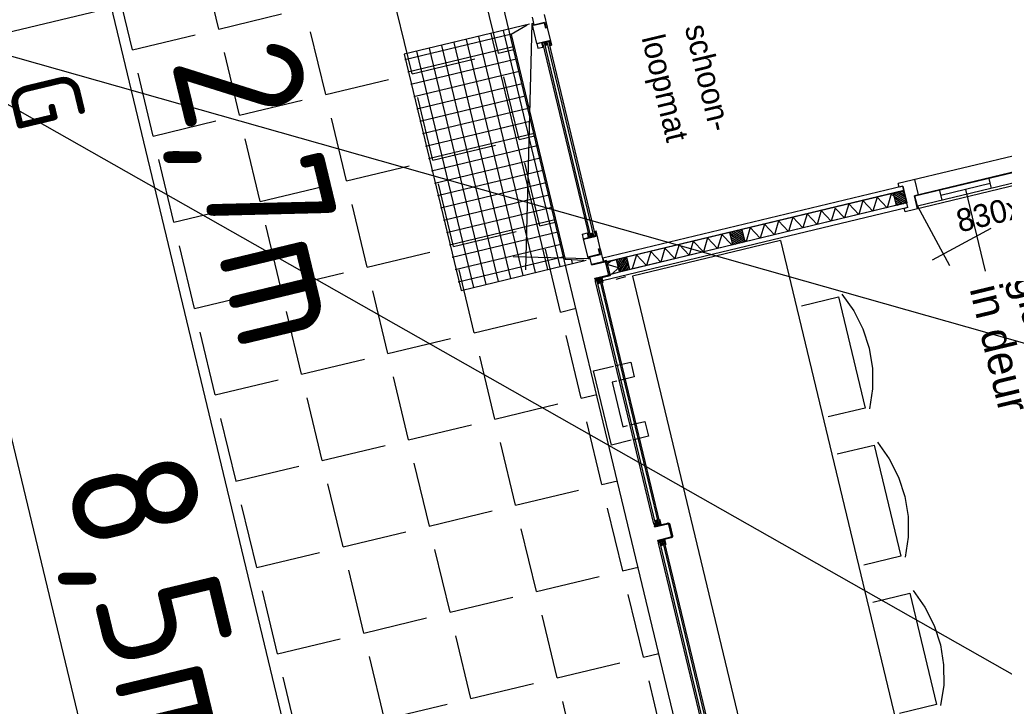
# Model space of a CAD drawing. Header units: millimetres. Extents: x 96940 to 101272, y 432237 to 434659.
# Tile 337 of 398: x 97302.03 to 97305.9, y 433594.45 to 433597.15. Entities that reach past the tile are written whole.
import ezdxf
from ezdxf.enums import TextEntityAlignment as Align

# ---------------------------------------------------------------- set-up
doc = ezdxf.new("R2010")
doc.units = ezdxf.units.MM
doc.linetypes.add('DASHDOT', pattern=[25.4, 12.7, -6.35, 0, -6.35])
for name, color, linetype in [('BL310---_BUKOZIJN', 1, 'Continuous'), ('Ondergrond_Nieuw_IP', 8, 'Continuous'), ('R_BN_N_Kabels_en_leidingen_maatvoering', 1, 'Continuous'), ('R_BN_T_N_Eindpunt_Voorziening', 1, 'Continuous'), ('R_BN_T_N_Eindpunt_Voorziening_Maatvoering', 1, 'Continuous'), ('R_BN_T_N_Kokersysteem Groene Deksel', 7, 'Continuous'), ('R_BN_T_N_Kokersysteem_Coordinaten', 1, 'Continuous'), ('R_BN_T_N_kokersysteem_maatvoering', 7, 'Continuous'), ('R_BN_T_N_Kokersysteem_signaal', 2, 'DASHDOT')]:
    doc.layers.add(name, color=color, linetype=linetype)
doc.styles.add('RET-ISO', font='RET-ISO.shx')
doc.styles.get("Standard").update_dxf_attribs({"font": 'romans.shx'})
doc.dimstyles.new('RET 1-500', dxfattribs={"dimtxt": 1, "dimasz": 1, "dimexe": 0.3, "dimexo": 0, "dimgap": 0.3, "dimtad": 1, "dimdec": 3, "dimzin": 1, "dimtxsty": 'Standard', "dimcen": 0, "dimclrd": 1, "dimclre": 1, "dimclrt": 7, "dimaunit": 2, "dimadec": 4, "dimazin": 0, "dimtfac": 1, "dimtdec": 3, "dimtofl": 0, "dimtmove": 0, "dimatfit": 0, "dimfxl": 1, "dimarcsym": 0})

# ---------------------------------------------------------------- blocks, each defined once
blk = doc.blocks.new('*X525')
at = {"color": 0, "linetype": 'Continuous'}
for p, q in [((5070.4, 3150), (5084.9, 3150)), ((4129.2, 3100), (5084.9, 3100)), ((4150, 2697.2), (4150, 3129.1)), ((4200, 2697.2), (4200, 3124.1)), ((4250, 2697.2), (4250, 3124.1)), ((4300, 2697.2), (4300, 3124.1)), ((4350, 2697.2), (4350, 3124.1)), ((4400, 2697.2), (4400, 3124.1)), ((4450, 2697.2), (4450, 3124.1)), ((4500, 2697.2), (4500, 3124.1)), ((4550, 2697.2), (4550, 3124.1)), ((4600, 2697.2), (4600, 3124.1)), ((4650, 2697.2), (4650, 3124.1)), ((4700, 2697.2), (4700, 3124.1)), ((4750, 2697.2), (4750, 3124.1)), ((4800, 2697.2), (4800, 3124.1)), ((4850, 2697.2), (4850, 3124.1)), ((4900, 2697.2), (4900, 3124.1)), ((4950, 2697.2), (4950, 3124.1)), ((5000, 2697.2), (5000, 3124.1)), ((5050, 2697.2), (5050, 3124.1)), ((4129.2, 3050), (5084.9, 3050)), ((4129.2, 3000), (5084.9, 3000)), ((4129.2, 2950), (5084.9, 2950)), ((4129.2, 2900), (5084.9, 2900)), ((4129.2, 2850), (5084.9, 2850)), ((4129.2, 2800), (5084.9, 2800)), ((4129.2, 2750), (5084.9, 2750)), ((4129.2, 2700), (5084.9, 2700))]:
    blk.add_line(p, q, dxfattribs=at)
blk = doc.blocks.new('PWK')
at = {"layer": 'BL310---_BUKOZIJN'}
h = blk.add_hatch(dxfattribs=at)
h.set_pattern_fill('ANSI31', color=256, scale=2, angle=90, style=0)
h.set_pattern_definition([(225, (-17092.5435, 18285.288), (-4.490128, 4.490128), [])])
h.paths.add_polyline_path([(2095.1, 1172.8), (2095.1, 1130.8), (2144.9, 1130.8), (2144.9, 1172.8)])
h = blk.add_hatch(dxfattribs=at)
h.set_pattern_fill('ANSI31', color=256, scale=2, style=0)
h.set_pattern_definition([(45, (-15972.3435, -14967.488), (-4.490128, 4.490128), [])])
h.paths.add_polyline_path([(2095.1, 517.9), (2095.1, 468.1), (2144.9, 468.1), (2144.9, 517.9)])
h = blk.add_hatch(dxfattribs=at)
h.set_pattern_fill('ANSI31', color=256, scale=2, angle=180, style=0)
h.set_pattern_definition([(135, (-5301.5387, 1325.124), (4.490128, 4.490128), [])])
h.paths.add_polyline_path([(2144.9, 52), (2095.1, 52), (2095.1, 10), (2144.9, 10)])
for points in [[(2150, -90), (2150, -66), (2153, -66.4), (2155.9, -66.4), (2158.9, -66), (2158.9, -90), (2155.9, -89.6), (2153, -89.6)], [(3150, -90), (3150, -66), (3147, -66.4), (3144.1, -66.4), (3141.1, -66), (3141.1, -90), (3144.1, -89.6), (3147, -89.6)], [(3210, -90), (3210, -66), (3213, -66.4), (3215.9, -66.4), (3218.9, -66), (3218.9, -90), (3215.9, -89.6), (3213, -89.6)]]:
    blk.add_hatch(color=256, dxfattribs=at).paths.add_polyline_path(points)
for p, q in [((2063, 2076.9), (2063, 1157.9)), ((2177, 2091.9), (2177, 1157.9)), ((2125, 2041.9), (2125, 1207.9)), ((2127, 2039.9), (2127, 1209.9)), ((2167, 2039.9), (2167, 1209.9)), ((2167, 1509.9), (2127, 1509.9)), ((2147, 1509.9), (2147, 1309.9)), ((2319.5, 1470.7), (2387.4, 1217.2)), ((2147, 1409.9), (2478.6, 1409.9)), ((2167, 1309.9), (2127, 1309.9)), ((2167, 1209.9), (2422.8, 1278.4)), ((2125, 1224.9), (2063, 1224.9)), ((2177, 1207.9), (2125, 1207.9)), ((2167, 1209.9), (2127, 1209.9)), ((2163.1, 1172.9), (2076.9, 1172.9)), ((2076.9, 1172.9), (2076.9, 1157.9)), ((2077, 1172.8), (2077, -41.7)), ((2077, 1172.8), (2095, 1172.8)), ((2095, 1172.8), (2095, -29.9)), ((2095.1, 1172.8), (2144.9, 1172.8)), ((2095.1, 1130.8), (2095.1, 1172.8)), ((2144.9, 1172.8), (2144.9, 1130.8)), ((2145, 1172.8), (2145, -29.9)), ((2163, 1172.8), (2145, 1172.8)), ((2163, 1172.8), (2163, -63.1)), ((2163.1, 1172.9), (2163.1, 1157.9)), ((2076.9, 1157.9), (2063, 1157.9)), ((2076.9, 1157.8), (2063, 1157.8)), ((2095.1, 1149.8), (2095.1, 518)), ((2144.9, 1130.8), (2095.1, 1130.8)), ((2144.9, 1130.7), (2095.1, 1130.7)), ((2095.1, 1121.8), (2110.6, 1130.7)), ((2144.9, 1149.8), (2144.9, 518)), ((2177, 1157.9), (2163.1, 1157.9)), ((2095.1, 1121.8), (2144.9, 1093)), ((2095.1, 1064.3), (2144.9, 1093)), ((2095.1, 1064.3), (2144.9, 1035.5)), ((2095.1, 1006.8), (2144.9, 1035.5)), ((2095.1, 1006.8), (2144.9, 978)), ((2095.1, 949.3), (2144.9, 978)), ((2095.1, 949.3), (2144.9, 920.5)), ((2098.5, 893.7), (2144.9, 920.5)), ((2098.5, 893.7), (2144.9, 866.9)), ((2586.4, 888.8), (2666.4, 895)), ((2666.4, 895), (2746.5, 888.8)), ((3186.4, 888.8), (3266.4, 895)), ((3266.4, 895), (3346.5, 888.8)), ((3786.4, 888.8), (3866.4, 895)), ((3866.4, 895), (3946.5, 888.8)), ((2095.1, 838.1), (2144.9, 866.9)), ((2433.9, 840.1), (2508.3, 870.4)), ((2508.3, 870.4), (2586.4, 888.8)), ((2746.5, 888.8), (2824.6, 870.4)), ((2824.6, 870.4), (2899, 840.1)), ((3033.9, 840.1), (3108.3, 870.4)), ((3108.3, 870.4), (3186.4, 888.8)), ((3346.5, 888.8), (3424.6, 870.4)), ((3424.6, 870.4), (3499, 840.1)), ((3633.9, 840.1), (3708.3, 870.4)), ((3708.3, 870.4), (3786.4, 888.8)), ((3946.5, 888.8), (4024.6, 870.4)), ((4024.6, 870.4), (4099, 840.1)), ((2095.1, 838.1), (2144.9, 809.4)), ((2441.5, 825), (2891.5, 825)), ((2441.5, 675), (2441.5, 825)), ((2891.5, 825), (2891.5, 675)), ((3041.5, 825), (3491.5, 825)), ((3041.5, 675), (3041.5, 825)), ((3491.5, 825), (3491.5, 675)), ((3641.5, 825), (4091.5, 825)), ((3641.5, 675), (3641.5, 825)), ((4091.5, 825), (4091.5, 675)), ((2095.1, 780.6), (2144.9, 809.4)), ((2095.1, 780.6), (2144.9, 751.9)), ((2095.1, 723.1), (2144.9, 751.9)), ((2095.1, 723.1), (2144.9, 694.4)), ((2095.1, 665.6), (2144.9, 694.4)), ((2095.1, 665.6), (2144.9, 636.9)), ((2095.1, 608.1), (2144.9, 636.9)), ((2173, 655.1), (7359.9, 655.1)), ((2173, 655.1), (2173, 55.1)), ((2095.1, 608.1), (2144.9, 579.4)), ((2095.1, 550.6), (2144.9, 579.4)), ((2095.1, 550.6), (2144.9, 521.9)), ((2144.9, 518), (2095.1, 518)), ((2144.9, 517.9), (2095.1, 517.9)), ((2095.1, 517.9), (2095.1, 468.1)), ((2138.2, 518), (2144.9, 521.9)), ((2138.2, 518), (2144.9, 521.9)), ((2144.9, 517.9), (2144.9, 468.1)), ((2144.9, 468.1), (2095.1, 468.1)), ((2144.9, 468), (2095.1, 468)), ((2095.1, 468), (2095.1, 52.1)), ((2138.6, 468), (2144.9, 464.4)), ((2138.6, 468), (2144.9, 464.4)), ((2144.9, 468), (2144.9, 52.1)), ((2095.1, 435.6), (2144.9, 464.4)), ((2095.1, 435.6), (2144.9, 406.9)), ((2095.1, 378.1), (2144.9, 406.9)), ((2095.1, 378.1), (2144.9, 349.3)), ((2095.1, 320.6), (2144.9, 349.3)), ((2095.1, 320.6), (2144.9, 291.8)), ((2095.1, 263.1), (2144.9, 291.8)), ((2095.1, 263.1), (2144.9, 234.3)), ((2095.1, 205.6), (2144.9, 234.3)), ((2095.1, 205.6), (2144.9, 176.8)), ((2095.1, 148.1), (2144.9, 176.8)), ((2095.1, 148.1), (2144.9, 119.3)), ((2095.1, 90.6), (2144.9, 119.3)), ((2095.1, 90.6), (2144.9, 61.8)), ((2144.9, 52.1), (2095.1, 52.1)), ((2144.9, 52), (2095.1, 52)), ((2095.1, 52), (2095.1, 10)), ((2144.9, 52), (2144.9, 10)), ((2173, 55.1), (7359.9, 55.1)), ((2144.9, 10), (2095.1, 10)), ((2095.1, 9.9), (2145, 9.9)), ((2095.1, -29.9), (2095.1, 9.9)), ((2128.1, 9.9), (2105.2, -29.9)), ((2128.1, 9.9), (2145.1, -19.5)), ((2145, -29.9), (2145, 9.9)), ((2168.7, -10), (2168.7, 30)), ((2089, -29.9), (2095, -29.9)), ((2089, -29.9), (2089, -41.7)), ((2094.9, -12.1), (2105.2, -29.9)), ((2095.1, -29.9), (2145, -29.9)), ((2145, -29.9), (2151, -29.9)), ((2151, -29.9), (2151, -63.1)), ((2500, -30), (2560, -30)), ((2500, -90), (2500, -30)), ((2560, -30), (2560, -90)), ((2740, -30), (2800, -30)), ((2740, -90), (2740, -30)), ((2800, -30), (2800, -90)), ((1090, -42), (1141, -42)), ((1120, -90), (1120, -47)), ((1120, -47), (1141, -47)), ((1122, -49), (1143, -49)), ((1122, -92), (1122, -49)), ((1141, -47), (1141, -42)), ((1143, -49), (1143, -42)), ((1143, -42), (1214, -42)), ((1194, -97), (1194, -47)), ((1194, -47), (1214, -47)), ((1195, -97), (1195, -77)), ((1195, -77), (1214, -77)), ((1197, -50), (1983, -50)), ((1197, -74), (1197, -50)), ((1197, -56), (1983, -56)), ((1197, -56), (1209, -68)), ((1209, -56), (1197, -68)), ((1197, -68), (1983, -68)), ((1197, -74), (1983, -74)), ((1209, -68), (1209, -56)), ((1214, -47), (1214, -42)), ((1214, -97), (1214, -77)), ((1966, -47), (1966, -42)), ((2037, -42), (1966, -42)), ((1986, -47), (1966, -47)), ((1966, -97), (1966, -77)), ((1985, -77), (1966, -77)), ((1971, -68), (1971, -56)), ((1983, -56), (1971, -68)), ((1971, -56), (1983, -68)), ((1983, -74), (1983, -50)), ((1985, -97), (1985, -77)), ((1986, -97), (1986, -47)), ((2037, -49), (2037, -42)), ((2058, -49), (2037, -49)), ((2090, -42), (2039, -42)), ((2039, -47), (2039, -42)), ((2060, -47), (2039, -47)), ((2058, -92), (2058, -49)), ((2060, -90), (2060, -47)), ((2077, -41.7), (2089, -41.7)), ((2090, -90), (2090, -42)), ((2151, -63.1), (2163, -63.1)), ((3141.1, -66), (2158.9, -66)), ((3141.1, -72), (2158.9, -72)), ((2158.9, -84), (2170.9, -72)), ((2158.9, -72), (2170.9, -84)), ((2170.9, -72), (2170.9, -84)), ((3129.1, -72), (3129.1, -84)), ((3141.1, -84), (3129.1, -72)), ((3141.1, -72), (3129.1, -84)), ((4201.1, -66), (3218.9, -66)), ((4201.1, -72), (3218.9, -72)), ((3218.9, -84), (3230.9, -72)), ((3218.9, -72), (3230.9, -84)), ((3230.9, -72), (3230.9, -84)), ((1090, -90), (1120, -90)), ((1114, -92), (1122, -92)), ((1114, -97), (1114, -92)), ((1114, -97), (1194, -97)), ((1114, -97), (2050.5, -347.9)), ((1114, -107), (1114, -613.4)), ((1195, -97), (1214, -97)), ((1985, -97), (1966, -97)), ((2066, -97), (1986, -97)), ((2066, -97), (1989.3, -383.3)), ((2066, -92), (2058, -92)), ((2090, -90), (2060, -90)), ((2066, -97), (2066, -92)), ((2069.7, -613.4), (2069.7, -107)), ((3141.1, -84), (2158.9, -84)), ((3141.1, -90), (2158.9, -90)), ((2500, -180), (2500, -100)), ((2560, -100), (2560, -120)), ((2740, -120), (2740, -100)), ((2800, -100), (2800, -180)), ((4201.1, -84), (3218.9, -84)), ((4201.1, -90), (3218.9, -90)), ((1115, -116.5), (1136.3, -186.5)), ((2068.7, -116.4), (2047.4, -186.4)), ((2560, -120), (2740, -120)), ((1136.3, -186.5), (2047.4, -186.5)), ((2800, -180), (2500, -180))]:
    blk.add_line(p, q, dxfattribs=at)
for points in [[(2146, -90), (2146, -37), (2146, -36.9), (2146, -36.9), (2146, -36.8), (2146, -36.8), (2146, -36.7), (2146, -36.7), (2146, -36.6), (2146, -36.6), (2146, -36.5), (2146, -36.5), (2145.9, -36.4), (2145.9, -36.4), (2145.9, -36.3), (2145.9, -36.3), (2145.9, -36.2), (2145.9, -36.2), (2145.9, -36.1), (2145.9, -36.1), (2145.8, -36), (2145.8, -36), (2145.8, -35.9), (2145.8, -35.9), (2145.8, -35.8), (2145.7, -35.8), (2145.7, -35.7), (2145.7, -35.7), (2145.7, -35.6), (2145.6, -35.6), (2145.6, -35.5), (2145.6, -35.5), (2145.6, -35.5), (2145.5, -35.4), (2145.5, -35.4), (2145.5, -35.3), (2145.5, -35.3), (2145.4, -35.2), (2145.4, -35.2), (2145.4, -35.2), (2145.3, -35.1), (2145.3, -35.1), (2145.3, -35), (2145.2, -35), (2145.2, -35), (2145.2, -34.9), (2145.1, -34.9), (2145.1, -34.8), (2145, -34.8), (2145, -34.8), (2145, -34.7), (2144.9, -34.7), (2144.9, -34.7), (2144.8, -34.6), (2144.8, -34.6), (2144.8, -34.6), (2144.7, -34.5), (2144.7, -34.5), (2144.6, -34.5), (2144.6, -34.5), (2144.5, -34.4), (2144.5, -34.4), (2144.5, -34.4), (2144.4, -34.4), (2144.4, -34.3), (2144.3, -34.3), (2144.3, -34.3), (2144.2, -34.3), (2144.2, -34.2), (2144.1, -34.2), (2144.1, -34.2), (2144, -34.2), (2144, -34.2), (2143.9, -34.1), (2143.9, -34.1), (2143.8, -34.1), (2143.8, -34.1), (2143.7, -34.1), (2143.7, -34.1), (2143.6, -34.1), (2143.6, -34.1), (2143.5, -34), (2143.5, -34), (2143.4, -34), (2143.4, -34), (2143.3, -34), (2143.3, -34), (2143.2, -34), (2143.2, -34), (2143.1, -34), (2143.1, -34), (2143, -34), (2120, -34), (2097, -34), (2096.9, -34), (2096.9, -34), (2096.8, -34), (2096.8, -34), (2096.7, -34), (2096.7, -34), (2096.6, -34), (2096.6, -34), (2096.5, -34), (2096.5, -34), (2096.4, -34.1), (2096.4, -34.1), (2096.3, -34.1), (2096.3, -34.1), (2096.2, -34.1), (2096.2, -34.1), (2096.1, -34.1), (2096.1, -34.1), (2096, -34.2), (2096, -34.2), (2095.9, -34.2), (2095.9, -34.2), (2095.8, -34.2), (2095.8, -34.3), (2095.7, -34.3), (2095.7, -34.3), (2095.6, -34.3), (2095.6, -34.4), (2095.5, -34.4), (2095.5, -34.4), (2095.5, -34.4), (2095.4, -34.5), (2095.4, -34.5), (2095.3, -34.5), (2095.3, -34.5), (2095.2, -34.6), (2095.2, -34.6), (2095.2, -34.6), (2095.1, -34.7), (2095.1, -34.7), (2095, -34.7), (2095, -34.8), (2095, -34.8), (2094.9, -34.8), (2094.9, -34.9), (2094.8, -34.9), (2094.8, -35), (2094.8, -35), (2094.7, -35), (2094.7, -35.1), (2094.7, -35.1), (2094.6, -35.2), (2094.6, -35.2), (2094.6, -35.2), (2094.5, -35.3), (2094.5, -35.3), (2094.5, -35.4), (2094.5, -35.4), (2094.4, -35.5), (2094.4, -35.5), (2094.4, -35.5), (2094.4, -35.6), (2094.3, -35.6), (2094.3, -35.7), (2094.3, -35.7), (2094.3, -35.8), (2094.2, -35.8), (2094.2, -35.9), (2094.2, -35.9), (2094.2, -36), (2094.2, -36), (2094.1, -36.1), (2094.1, -36.1), (2094.1, -36.2), (2094.1, -36.2), (2094.1, -36.3), (2094.1, -36.3), (2094.1, -36.4), (2094.1, -36.4), (2094, -36.5), (2094, -36.5), (2094, -36.6), (2094, -36.6), (2094, -36.7), (2094, -36.7), (2094, -36.8), (2094, -36.8), (2094, -36.9), (2094, -36.9), (2094, -37), (2094, -90), (2090, -90), (2090, -37), (2090, -36.9), (2090, -36.8), (2090, -36.6), (2090, -36.5), (2090, -36.4), (2090, -36.3), (2090.1, -36.1), (2090.1, -36), (2090.1, -35.9), (2090.1, -35.8), (2090.1, -35.7), (2090.2, -35.5), (2090.2, -35.4), (2090.2, -35.3), (2090.2, -35.2), (2090.3, -35.1), (2090.3, -35), (2090.3, -34.8), (2090.4, -34.7), (2090.4, -34.6), (2090.5, -34.5), (2090.5, -34.4), (2090.6, -34.3), (2090.6, -34.2), (2090.7, -34), (2090.7, -33.9), (2090.8, -33.8), (2090.8, -33.7), (2090.9, -33.6), (2090.9, -33.5), (2091, -33.4), (2091.1, -33.3), (2091.1, -33.2), (2091.2, -33.1), (2091.3, -33), (2091.3, -32.9), (2091.4, -32.8), (2091.5, -32.7), (2091.6, -32.6), (2091.6, -32.5), (2091.7, -32.4), (2091.8, -32.3), (2091.9, -32.2), (2092, -32.1), (2092.1, -32.1), (2092.1, -32), (2092.2, -31.9), (2092.3, -31.8), (2092.4, -31.7), (2092.5, -31.6), (2092.6, -31.6), (2092.7, -31.5), (2092.8, -31.4), (2092.9, -31.3), (2093, -31.3), (2093.1, -31.2), (2093.2, -31.1), (2093.3, -31.1), (2093.4, -31), (2093.5, -30.9), (2093.6, -30.9), (2093.7, -30.8), (2093.8, -30.8), (2093.9, -30.7), (2094, -30.7), (2094.2, -30.6), (2094.3, -30.6), (2094.4, -30.5), (2094.5, -30.5), (2094.6, -30.4), (2094.7, -30.4), (2094.8, -30.3), (2095, -30.3), (2095.1, -30.3), (2095.2, -30.2), (2095.3, -30.2), (2095.4, -30.2), (2095.5, -30.2), (2095.7, -30.1), (2095.8, -30.1), (2095.9, -30.1), (2096, -30.1), (2096.1, -30.1), (2096.3, -30), (2096.4, -30), (2096.5, -30), (2096.6, -30), (2096.8, -30), (2096.9, -30), (2097, -30), (2120, -30), (2143, -30), (2143.1, -30), (2143.2, -30), (2143.4, -30), (2143.5, -30), (2143.6, -30), (2143.7, -30), (2143.9, -30.1), (2144, -30.1), (2144.1, -30.1), (2144.2, -30.1), (2144.3, -30.1), (2144.5, -30.2), (2144.6, -30.2), (2144.7, -30.2), (2144.8, -30.2), (2144.9, -30.3), (2145, -30.3), (2145.2, -30.3), (2145.3, -30.4), (2145.4, -30.4), (2145.5, -30.5), (2145.6, -30.5), (2145.7, -30.6), (2145.8, -30.6), (2146, -30.7), (2146.1, -30.7), (2146.2, -30.8), (2146.3, -30.8), (2146.4, -30.9), (2146.5, -30.9), (2146.6, -31), (2146.7, -31.1), (2146.8, -31.1), (2146.9, -31.2), (2147, -31.3), (2147.1, -31.3), (2147.2, -31.4), (2147.3, -31.5), (2147.4, -31.6), (2147.5, -31.6), (2147.6, -31.7), (2147.7, -31.8), (2147.8, -31.9), (2147.9, -32), (2147.9, -32.1), (2148, -32.1), (2148.1, -32.2), (2148.2, -32.3), (2148.3, -32.4), (2148.4, -32.5), (2148.4, -32.6), (2148.5, -32.7), (2148.6, -32.8), (2148.7, -32.9), (2148.7, -33), (2148.8, -33.1), (2148.9, -33.2), (2148.9, -33.3), (2149, -33.4), (2149.1, -33.5), (2149.1, -33.6), (2149.2, -33.7), (2149.2, -33.8), (2149.3, -33.9), (2149.3, -34), (2149.4, -34.2), (2149.4, -34.3), (2149.5, -34.4), (2149.5, -34.5), (2149.6, -34.6), (2149.6, -34.7), (2149.7, -34.8), (2149.7, -35), (2149.7, -35.1), (2149.8, -35.2), (2149.8, -35.3), (2149.8, -35.4), (2149.8, -35.5), (2149.9, -35.7), (2149.9, -35.8), (2149.9, -35.9), (2149.9, -36), (2149.9, -36.1), (2150, -36.3), (2150, -36.4), (2150, -36.5), (2150, -36.6), (2150, -36.8), (2150, -36.9), (2150, -37), (2150, -90), (2146, -90)], [(3206, -90), (3206, -37), (3206, -36.9), (3206, -36.9), (3206, -36.8), (3206, -36.8), (3206, -36.7), (3206, -36.7), (3206, -36.6), (3206, -36.6), (3206, -36.5), (3206, -36.5), (3205.9, -36.4), (3205.9, -36.4), (3205.9, -36.3), (3205.9, -36.3), (3205.9, -36.2), (3205.9, -36.2), (3205.9, -36.1), (3205.9, -36.1), (3205.8, -36), (3205.8, -36), (3205.8, -35.9), (3205.8, -35.9), (3205.8, -35.8), (3205.7, -35.8), (3205.7, -35.7), (3205.7, -35.7), (3205.7, -35.6), (3205.6, -35.6), (3205.6, -35.5), (3205.6, -35.5), (3205.6, -35.5), (3205.5, -35.4), (3205.5, -35.4), (3205.5, -35.3), (3205.5, -35.3), (3205.4, -35.2), (3205.4, -35.2), (3205.4, -35.2), (3205.3, -35.1), (3205.3, -35.1), (3205.3, -35), (3205.2, -35), (3205.2, -35), (3205.2, -34.9), (3205.1, -34.9), (3205.1, -34.8), (3205, -34.8), (3205, -34.8), (3205, -34.7), (3204.9, -34.7), (3204.9, -34.7), (3204.8, -34.6), (3204.8, -34.6), (3204.8, -34.6), (3204.7, -34.5), (3204.7, -34.5), (3204.6, -34.5), (3204.6, -34.5), (3204.5, -34.4), (3204.5, -34.4), (3204.5, -34.4), (3204.4, -34.4), (3204.4, -34.3), (3204.3, -34.3), (3204.3, -34.3), (3204.2, -34.3), (3204.2, -34.2), (3204.1, -34.2), (3204.1, -34.2), (3204, -34.2), (3204, -34.2), (3203.9, -34.1), (3203.9, -34.1), (3203.8, -34.1), (3203.8, -34.1), (3203.7, -34.1), (3203.7, -34.1), (3203.6, -34.1), (3203.6, -34.1), (3203.5, -34), (3203.5, -34), (3203.4, -34), (3203.4, -34), (3203.3, -34), (3203.3, -34), (3203.2, -34), (3203.2, -34), (3203.1, -34), (3203.1, -34), (3203, -34), (3180, -34), (3157, -34), (3156.9, -34), (3156.9, -34), (3156.8, -34), (3156.8, -34), (3156.7, -34), (3156.7, -34), (3156.6, -34), (3156.6, -34), (3156.5, -34), (3156.5, -34), (3156.4, -34.1), (3156.4, -34.1), (3156.3, -34.1), (3156.3, -34.1), (3156.2, -34.1), (3156.2, -34.1), (3156.1, -34.1), (3156.1, -34.1), (3156, -34.2), (3156, -34.2), (3155.9, -34.2), (3155.9, -34.2), (3155.8, -34.2), (3155.8, -34.3), (3155.7, -34.3), (3155.7, -34.3), (3155.6, -34.3), (3155.6, -34.4), (3155.5, -34.4), (3155.5, -34.4), (3155.5, -34.4), (3155.4, -34.5), (3155.4, -34.5), (3155.3, -34.5), (3155.3, -34.5), (3155.2, -34.6), (3155.2, -34.6), (3155.2, -34.6), (3155.1, -34.7), (3155.1, -34.7), (3155, -34.7), (3155, -34.8), (3155, -34.8), (3154.9, -34.8), (3154.9, -34.9), (3154.8, -34.9), (3154.8, -35), (3154.8, -35), (3154.7, -35), (3154.7, -35.1), (3154.7, -35.1), (3154.6, -35.2), (3154.6, -35.2), (3154.6, -35.2), (3154.5, -35.3), (3154.5, -35.3), (3154.5, -35.4), (3154.5, -35.4), (3154.4, -35.5), (3154.4, -35.5), (3154.4, -35.5), (3154.4, -35.6), (3154.3, -35.6), (3154.3, -35.7), (3154.3, -35.7), (3154.3, -35.8), (3154.2, -35.8), (3154.2, -35.9), (3154.2, -35.9), (3154.2, -36), (3154.2, -36), (3154.1, -36.1), (3154.1, -36.1), (3154.1, -36.2), (3154.1, -36.2), (3154.1, -36.3), (3154.1, -36.3), (3154.1, -36.4), (3154.1, -36.4), (3154, -36.5), (3154, -36.5), (3154, -36.6), (3154, -36.6), (3154, -36.7), (3154, -36.7), (3154, -36.8), (3154, -36.8), (3154, -36.9), (3154, -36.9), (3154, -37), (3154, -90), (3150, -90), (3150, -37), (3150, -36.9), (3150, -36.8), (3150, -36.6), (3150, -36.5), (3150, -36.4), (3150, -36.3), (3150.1, -36.1), (3150.1, -36), (3150.1, -35.9), (3150.1, -35.8), (3150.1, -35.7), (3150.2, -35.5), (3150.2, -35.4), (3150.2, -35.3), (3150.2, -35.2), (3150.3, -35.1), (3150.3, -35), (3150.3, -34.8), (3150.4, -34.7), (3150.4, -34.6), (3150.5, -34.5), (3150.5, -34.4), (3150.6, -34.3), (3150.6, -34.2), (3150.7, -34), (3150.7, -33.9), (3150.8, -33.8), (3150.8, -33.7), (3150.9, -33.6), (3150.9, -33.5), (3151, -33.4), (3151.1, -33.3), (3151.1, -33.2), (3151.2, -33.1), (3151.3, -33), (3151.3, -32.9), (3151.4, -32.8), (3151.5, -32.7), (3151.6, -32.6), (3151.6, -32.5), (3151.7, -32.4), (3151.8, -32.3), (3151.9, -32.2), (3152, -32.1), (3152.1, -32.1), (3152.1, -32), (3152.2, -31.9), (3152.3, -31.8), (3152.4, -31.7), (3152.5, -31.6), (3152.6, -31.6), (3152.7, -31.5), (3152.8, -31.4), (3152.9, -31.3), (3153, -31.3), (3153.1, -31.2), (3153.2, -31.1), (3153.3, -31.1), (3153.4, -31), (3153.5, -30.9), (3153.6, -30.9), (3153.7, -30.8), (3153.8, -30.8), (3153.9, -30.7), (3154, -30.7), (3154.2, -30.6), (3154.3, -30.6), (3154.4, -30.5), (3154.5, -30.5), (3154.6, -30.4), (3154.7, -30.4), (3154.8, -30.3), (3155, -30.3), (3155.1, -30.3), (3155.2, -30.2), (3155.3, -30.2), (3155.4, -30.2), (3155.5, -30.2), (3155.7, -30.1), (3155.8, -30.1), (3155.9, -30.1), (3156, -30.1), (3156.1, -30.1), (3156.3, -30), (3156.4, -30), (3156.5, -30), (3156.6, -30), (3156.8, -30), (3156.9, -30), (3157, -30), (3180, -30), (3203, -30), (3203.1, -30), (3203.2, -30), (3203.4, -30), (3203.5, -30), (3203.6, -30), (3203.7, -30), (3203.9, -30.1), (3204, -30.1), (3204.1, -30.1), (3204.2, -30.1), (3204.3, -30.1), (3204.5, -30.2), (3204.6, -30.2), (3204.7, -30.2), (3204.8, -30.2), (3204.9, -30.3), (3205, -30.3), (3205.2, -30.3), (3205.3, -30.4), (3205.4, -30.4), (3205.5, -30.5), (3205.6, -30.5), (3205.7, -30.6), (3205.8, -30.6), (3206, -30.7), (3206.1, -30.7), (3206.2, -30.8), (3206.3, -30.8), (3206.4, -30.9), (3206.5, -30.9), (3206.6, -31), (3206.7, -31.1), (3206.8, -31.1), (3206.9, -31.2), (3207, -31.3), (3207.1, -31.3), (3207.2, -31.4), (3207.3, -31.5), (3207.4, -31.6), (3207.5, -31.6), (3207.6, -31.7), (3207.7, -31.8), (3207.8, -31.9), (3207.9, -32), (3207.9, -32.1), (3208, -32.1), (3208.1, -32.2), (3208.2, -32.3), (3208.3, -32.4), (3208.4, -32.5), (3208.4, -32.6), (3208.5, -32.7), (3208.6, -32.8), (3208.7, -32.9), (3208.7, -33), (3208.8, -33.1), (3208.9, -33.2), (3208.9, -33.3), (3209, -33.4), (3209.1, -33.5), (3209.1, -33.6), (3209.2, -33.7), (3209.2, -33.8), (3209.3, -33.9), (3209.3, -34), (3209.4, -34.2), (3209.4, -34.3), (3209.5, -34.4), (3209.5, -34.5), (3209.6, -34.6), (3209.6, -34.7), (3209.7, -34.8), (3209.7, -35), (3209.7, -35.1), (3209.8, -35.2), (3209.8, -35.3), (3209.8, -35.4), (3209.8, -35.5), (3209.9, -35.7), (3209.9, -35.8), (3209.9, -35.9), (3209.9, -36), (3209.9, -36.1), (3210, -36.3), (3210, -36.4), (3210, -36.5), (3210, -36.6), (3210, -36.8), (3210, -36.9), (3210, -37), (3210, -90), (3206, -90)], [(2150, -64.7), (2150, -63.2), (2170, -63.2), (2170, -64.7)], [(2150, -90), (2150, -66), (2150, -66), (2153, -66.4), (2155.9, -66.4), (2158.9, -66), (2158.9, -66), (2158.9, -90), (2158.9, -90), (2155.9, -89.6), (2153, -89.6), (2150, -90)], [(3150, -64.7), (3150, -63.2), (3130, -63.2), (3130, -64.7)], [(3150, -90), (3150, -66), (3150, -66), (3147, -66.4), (3144.1, -66.4), (3141.1, -66), (3141.1, -66), (3141.1, -90), (3141.1, -90), (3144.1, -89.6), (3147, -89.6), (3150, -90)], [(3210, -64.7), (3210, -63.2), (3230, -63.2), (3230, -64.7)], [(3210, -90), (3210, -66), (3210, -66), (3213, -66.4), (3215.9, -66.4), (3218.9, -66), (3218.9, -66), (3218.9, -90), (3218.9, -90), (3215.9, -89.6), (3213, -89.6), (3210, -90)]]:
    blk.add_lwpolyline(points, close=True, dxfattribs=at)
blk.add_blockref('*X525', (-3015.2, -3313.4), dxfattribs=at)
at = {"layer": 'BL310---_BUKOZIJN', "style": 'RET-ISO'}
blk.add_text('830x2315', height=90, rotation=90, dxfattribs=at).set_placement((2333.7, 1347.3), align=Align.BOTTOM_LEFT)
for s, height, p in [('glasstrook', 125, (2530.6, 1508.6)), ('in deur', 125, (2530.6, 1333.6)), ('schoon-', 90, (1268.6, 484.1)), ('loopmat', 90, (1268.6, 309.1))]:
    blk.add_text(s, height=height, dxfattribs=at).set_placement(p)
blk = doc.blocks.new('*D704')
at = {"layer": 'Defpoints', "color": 0, "transparency": 16777216}
for p in [(97302.2893, 433597.6197), (97304.8139, 433587.1189), (97302.8546, 433586.6479)]:
    blk.add_point(p, dxfattribs=at)
at = {"layer": 'R_BN_T_N_Eindpunt_Voorziening_Maatvoering', "color": 1, "lineweight": -2, "transparency": 16777216}
for p, q in [((97302.2893, 433597.6197), (97300.33, 433597.1486)), ((97300.4469, 433596.6625), (97302.7377, 433587.134)), ((97304.8139, 433587.1189), (97302.8546, 433586.6479))]:
    blk.add_line(p, q, dxfattribs=at)
at = {"layer": 'R_BN_T_N_Eindpunt_Voorziening_Maatvoering', "color": 1, "transparency": 16777216}
for points in [[(97300.5279, 433596.682), (97300.3658, 433596.643), (97300.33, 433597.1486)], [(97302.8188, 433587.1535), (97302.6567, 433587.1145), (97302.8546, 433586.6479)]]:
    blk.add_solid(points, dxfattribs=at)
at = {"layer": 'R_BN_T_N_Eindpunt_Voorziening_Maatvoering', "color": 7, "transparency": 16777216, "insert": (97302.2959, 433590.8865), "char_height": 0.5, "attachment_point": 5, "rotation": 283.5187}
blk.add_mtext('10,80', dxfattribs=at)
blk = doc.blocks.new('Groene_deksel_trekput')
at = {"layer": 'R_BN_T_N_Kokersysteem Groene Deksel'}
h = blk.add_hatch(color=256, dxfattribs=at)
h.paths.add_polyline_path([(0, 0.095), (0.2, 0.095), (0.2, 0), (0.23, 0), (0.23, 0.125), (0, 0.125)])
h.paths.add_polyline_path([(0, 0.095), (0, 0.125), (-0.23, 0.125), (-0.23, 0), (-0.2, 0), (-0.2, 0.095)])
h.paths.add_polyline_path([(-0.2, 0), (-0.23, 0), (-0.23, -0.125), (0, -0.125), (0, -0.095), (-0.2, -0.095)])
h.paths.add_polyline_path([(0, -0.095), (0, -0.125), (0.23, -0.125), (0.23, 0), (0.2, 0), (0.2, -0.095)])
at = {"layer": 'R_BN_T_N_Kokersysteem Groene Deksel', "color": 1, "linetype": 'Continuous'}
for p, q in [((0, 0.1634), (0, -0.1634)), ((0.2684, 0), (-0.2684, 0))]:
    blk.add_line(p, q, dxfattribs=at)
at = {"layer": 'R_BN_T_N_Kokersysteem Groene Deksel'}
for p, q in [((0.23, 0.125), (-0.23, 0.125)), ((-0.23, 0.125), (-0.23, -0.125)), ((0.23, -0.125), (0.23, 0.125)), ((0.2, 0.095), (-0.2, 0.095)), ((-0.2, 0.095), (-0.2, -0.095)), ((0.2, -0.095), (0.2, 0.095)), ((-0.2, -0.095), (0.2, -0.095)), ((-0.23, -0.125), (0.23, -0.125))]:
    blk.add_line(p, q, dxfattribs=at)
at = {"layer": 'R_BN_T_N_Kokersysteem Groene Deksel', "insert": (0.1922, 0.5827), "char_height": 0.275, "width": 0.624705, "attachment_point": 1}
blk.add_mtext('{\\Fisocp|c0;G}', dxfattribs=at)

msp = doc.modelspace()

# ---------------------------------------------------------------- hatches: boundary and pattern name
at = {"layer": 'Ondergrond_Nieuw_IP'}
h = msp.add_hatch(dxfattribs=at)
h.set_pattern_fill('ANGLE', color=256, scale=0.05, angle=13.5)
h.set_pattern_definition([(13.5, (-3.96203, 13.1327), (-0.08153079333, 0.3396001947), [0.254, -0.09525]), (103.5, (-3.96203, 13.1327), (-0.3396001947, -0.08153079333), [0.254, -0.09525])])
h.paths.add_polyline_path([(97303.74771, 433597.97034), (97302.28927, 433597.61969), (97304.71778, 433587.50721), (97306.17622, 433587.85785)])

# ---------------------------------------------------------------- linework, layer by layer
for p, q in [((97306.17622, 433587.85785), (97303.74771, 433597.97034)), ((97304.71778, 433587.50721), (97302.28927, 433597.61969))]:
    msp.add_line(p, q, dxfattribs=at)
at = {"layer": 'R_BN_T_N_Eindpunt_Voorziening', "color": 1}
msp.add_lwpolyline([(97310.1212, 433598.88652, 0.25, 0.25, 0), (97307.03708, 433599.0903, 5, 5, 0)], format="xyseb", dxfattribs=at)
at = {"layer": 'R_BN_T_N_Kokersysteem_signaal', "color": 2, "linetype": 'DASHDOT', "ltscale": 0.3}
for p, q in [((97304.20723, 433597.63256), (97301.63239, 433597.0135)), ((97301.63239, 433597.0135), (97303.61079, 433588.78471))]:
    msp.add_line(p, q, dxfattribs=at)

# ---------------------------------------------------------------- block references
at = {"layer": 'R_BN_T_N_Eindpunt_Voorziening', "color": 1, "xscale": 0.0009999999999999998, "yscale": 0.0009999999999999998, "zscale": 0.0009999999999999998, "rotation": 283.5038322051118}
msp.add_blockref('PWK', (97303.87849, 433598.23921), dxfattribs=at)
at = {"layer": 'R_BN_T_N_Kokersysteem Groene Deksel', "rotation": 283.5186959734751}
msp.add_blockref('Groene_deksel_trekput', (97301.63239, 433597.0135), dxfattribs=at)

# ---------------------------------------------------------------- texts
at = {"layer": 'R_BN_T_N_kokersysteem_maatvoering', "char_height": 0.5, "width": 4.2841301, "attachment_point": 1, "rotation": 283.5487}
for s, insert in [('{\\Fisocp|c0;2,7m}', (97303.10703, 433597.10752)), ('{\\Fisocp|c0;8,5m}', (97302.68514, 433595.48044))]:
    msp.add_mtext(s, dxfattribs=dict(at, insert=insert))

# ---------------------------------------------------------------- dimensions: what is measured, and where the dimension line sits
at = {"layer": 'R_BN_T_N_Eindpunt_Voorziening_Maatvoering'}
dim = msp.add_linear_dim(base=(97302.85461, 433586.64786), p1=(97302.28927, 433597.61969), p2=(97304.81391, 433587.11892), angle=283.5187, dimstyle='RET 1-500', override={"dimtxt": 0.5, "dimasz": 0.5, "dimexe": 0, "dimgap": 0.15, "dimdec": 2, "dimzin": 0, "dimtofl": 1, "dimatfit": 2}, dxfattribs=at)
dim.commit()
dim.dimension.update_dxf_attribs({"geometry": '*D704', "text_midpoint": (97301.8607, 433590.78182), "dimtype": 161})

# ---------------------------------------------------------------- leaders
at = {"layer": 'R_BN_N_Kabels_en_leidingen_maatvoering', "color": 1, "annotation_type": 0, "has_hookline": 1, "hookline_direction": 0}
for points, text_width in [([(97301.34294, 433597.19075), (97313.19241, 433593.83193), (97313.49241, 433593.83193)], 10.42857), ([(97301.63239, 433597.0135), (97314.60034, 433589.65441), (97314.90034, 433589.65441)], 10.7619)]:
    msp.add_leader(points, dimstyle='RET 1-500', override={"dimasz": 0.3, "dimexe": 0, "dimzin": 0, "dimtofl": 1, "dimatfit": 2}, dxfattribs=dict(at, text_width=text_width))
at = {"layer": 'R_BN_T_N_Kokersysteem_Coordinaten', "color": 7, "annotation_type": 0, "has_hookline": 1, "hookline_direction": 0}
for points, text_width in [([(97301.63239, 433597.0135), (97310.06744, 433603.11748), (97310.56744, 433603.11748)], 5.38095), ([(97303.32221, 433588.95833), (97311.22224, 433596.75231), (97311.72224, 433596.75231)], 5.35714)]:
    msp.add_leader(points, dimstyle='RET 1-500', override={"dimasz": 0.5, "dimexe": 0, "dimzin": 0, "dimtofl": 1, "dimatfit": 2}, dxfattribs=dict(at, text_width=text_width))

doc.saveas('drawing.dxf')
